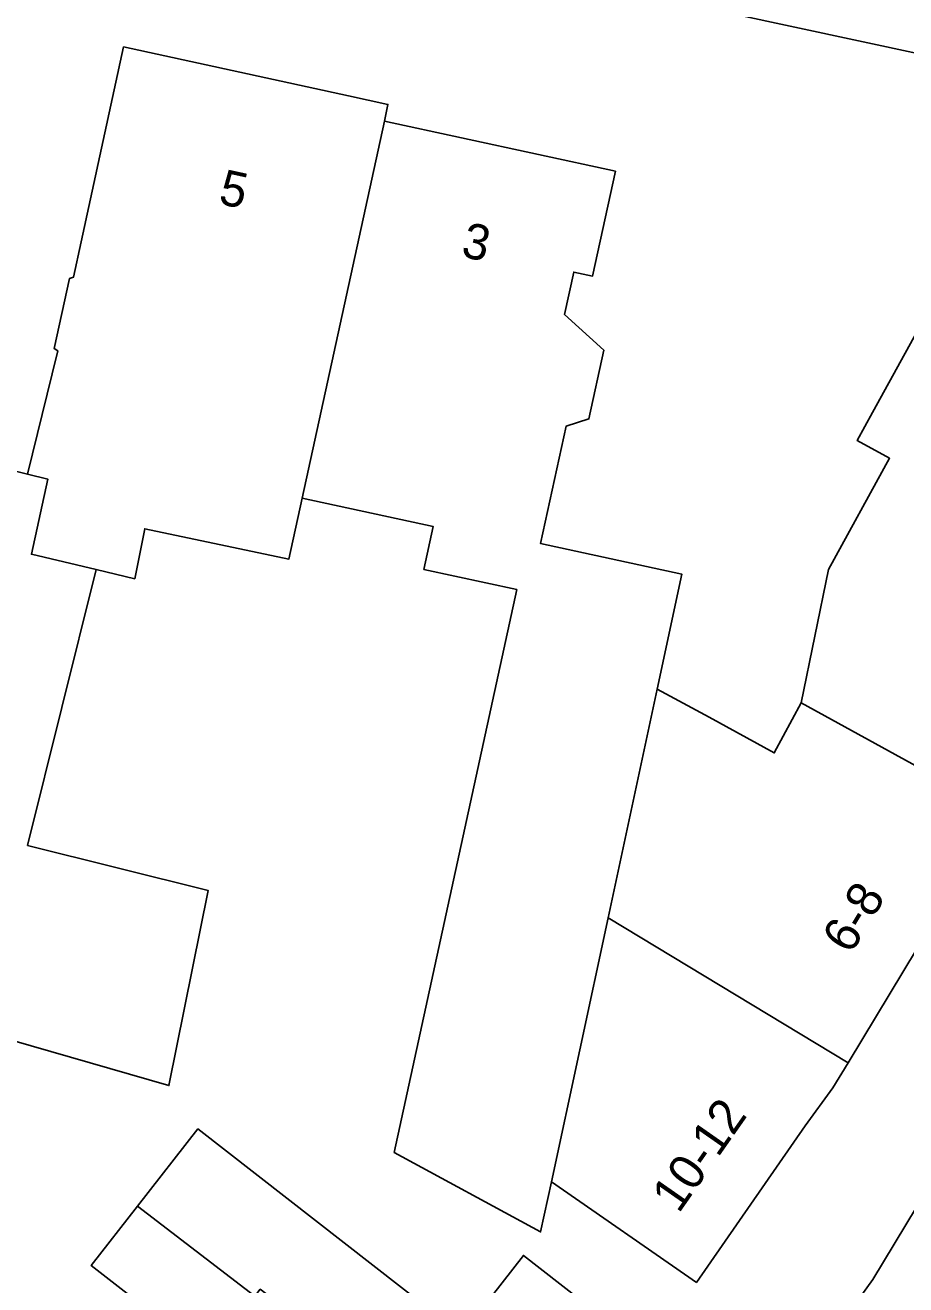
# Model space of a CAD drawing. Extents: x 160023 to 161302, y 384750 to 385707.
# Drawn here: x 160609.43 to 160634.3, y 385294.19 to 385329.79 of the extents above; entities that cross this region are included whole.
import ezdxf

# ---------------------------------------------------------------- set-up
doc = ezdxf.new("R2010")
doc.units = 0
for name, color, linetype in [('IMGEO_Erf', 7, 'Continuous'), ('IMGEO_Pand', 7, 'Continuous'), ('IMGEO_Pand_nummerreeks', 7, 'Continuous'), ('IMGEO_Voetpad_open', 7, 'Continuous')]:
    doc.layers.add(name, color=color, linetype=linetype)

msp = doc.modelspace()

# ---------------------------------------------------------------- linework, layer by layer
at = {"layer": 'IMGEO_Erf'}
for points in [[(160648.878, 385325.926), (160609.984, 385334.289), (160595.313, 385337.293), (160577.45, 385341.176), (160575.101, 385338.587), (160574.043, 385337.42), (160530.106, 385289.633)], [(160606.005, 385317.969), (160609.491, 385317.101), (160610.192, 385319.936), (160610.351, 385320.58), (160610.248, 385320.649), (160610.678, 385322.627), (160610.788, 385322.662), (160611.007, 385323.668), (160612.206, 385329.172), (160618.558, 385327.788), (160619.672, 385327.545), (160619.57, 385327.077), (160626.098, 385325.656), (160625.453, 385322.694), (160624.92, 385322.81), (160624.659, 385321.612), (160625.771, 385320.601), (160625.348, 385318.661), (160624.701, 385318.454), (160623.979, 385315.14), (160627.977, 385314.27), (160627.271, 385311.027), (160628.74, 385310.232), (160630.583, 385309.221), (160631.343, 385310.64), (160632.111, 385314.404), (160633.842, 385317.548), (160632.922, 385318.054), (160633.356, 385318.842), (160635.767, 385323.222)], [(160598.991, 385257.53), (160615.424, 385272.327), (160619.066, 385276.134), (160623.779, 385281.571), (160619.834, 385284.643), (160616.963, 385286.877), (160618.633, 385289.02), (160611.294, 385294.736), (160612.6, 385296.413), (160614.303, 385298.6), (160621.759, 385292.793), (160623.496, 385295.023), (160626.197, 385292.921), (160630.142, 385289.849), (160633.365, 385294.346), (160642.053, 385308.743), (160650.395, 385323.36)], [(160636.942, 385307.559), (160632.667, 385300.47), (160632.238, 385299.758), (160631.452, 385298.682), (160628.383, 385294.263), (160624.294, 385297.105), (160623.982, 385295.689), (160619.849, 385297.935), (160623.312, 385313.838), (160620.689, 385314.409), (160620.952, 385315.616), (160617.249, 385316.422), (160616.874, 385314.698), (160612.802, 385315.558), (160612.519, 385314.142), (160611.433, 385314.401), (160609.493, 385306.609), (160614.591, 385305.339), (160613.488, 385299.823), (160602.854, 385302.887)]]:
    msp.add_lwpolyline(points, dxfattribs=at)
at = {"layer": 'IMGEO_Pand'}
for points in [[(160619.57, 385327.077), (160619.672, 385327.545), (160618.558, 385327.788), (160612.206, 385329.172), (160611.007, 385323.668), (160610.788, 385322.662), (160610.678, 385322.627), (160610.248, 385320.649), (160610.351, 385320.58), (160610.192, 385319.936), (160609.491, 385317.101), (160610.063, 385316.959), (160609.601, 385314.838), (160611.433, 385314.401), (160612.519, 385314.142), (160612.802, 385315.558), (160616.874, 385314.698), (160617.249, 385316.422)], [(160627.271, 385311.027), (160627.977, 385314.27), (160623.979, 385315.14), (160624.701, 385318.454), (160625.348, 385318.661), (160625.771, 385320.601), (160624.659, 385321.612), (160624.92, 385322.81), (160625.453, 385322.694), (160626.098, 385325.656), (160619.57, 385327.077), (160617.249, 385316.422), (160620.952, 385315.616), (160620.689, 385314.409), (160623.312, 385313.838), (160619.849, 385297.935), (160623.982, 385295.689), (160624.294, 385297.105), (160625.888, 385304.558)], [(160643.977, 385318.551), (160636.106, 385323.029), (160635.767, 385323.222), (160633.356, 385318.842), (160632.922, 385318.054), (160633.842, 385317.548), (160632.111, 385314.404), (160631.343, 385310.64), (160636.942, 385307.559), (160638.774, 385310.597), (160640.774, 385314.229), (160641.405, 385313.881)], [(160611.433, 385314.401), (160609.601, 385314.838), (160610.063, 385316.959), (160609.491, 385317.101), (160606.005, 385317.969), (160602.854, 385302.887), (160613.488, 385299.823), (160614.591, 385305.339), (160609.493, 385306.609)], [(160636.942, 385307.559), (160631.343, 385310.64), (160630.583, 385309.221), (160628.74, 385310.232), (160627.271, 385311.027), (160625.888, 385304.558), (160632.667, 385300.47)], [(160632.238, 385299.758), (160632.667, 385300.47), (160625.888, 385304.558), (160624.294, 385297.105), (160628.383, 385294.263), (160631.452, 385298.682)], [(160630.142, 385289.849), (160626.197, 385292.921), (160623.496, 385295.023), (160621.759, 385292.793), (160614.303, 385298.6), (160612.6, 385296.413), (160615.912, 385293.869), (160616.065, 385294.068), (160618.442, 385292.242), (160618.537, 385292.366), (160627.05, 385285.827)], [(160627.05, 385285.827), (160618.537, 385292.366), (160618.442, 385292.242), (160616.065, 385294.068), (160615.912, 385293.869), (160612.6, 385296.413), (160611.294, 385294.736), (160618.633, 385289.02), (160616.963, 385286.877), (160619.834, 385284.643), (160623.779, 385281.571)]]:
    msp.add_lwpolyline(points, close=True, dxfattribs=at)
at = {"layer": 'IMGEO_Voetpad_open'}
for points in [[(160575.792, 385343.815), (160574.598, 385342.503), (160577.45, 385341.176), (160595.313, 385337.293), (160609.984, 385334.289), (160648.878, 385325.926), (160653.866, 385324.991)], [(160650.395, 385323.36), (160642.053, 385308.743), (160633.365, 385294.346), (160630.142, 385289.849), (160627.05, 385285.827), (160623.779, 385281.571), (160619.066, 385276.134), (160615.424, 385272.327), (160598.991, 385257.53), (160596.493, 385260.19), (160596.096, 385260.612), (160584.894, 385250), (160580.696, 385246.023), (160582.299, 385244.921), (160565.754, 385233.349), (160560.534, 385230.323)]]:
    msp.add_lwpolyline(points, dxfattribs=at)

# ---------------------------------------------------------------- texts
at = {"layer": 'IMGEO_Pand_nummerreeks'}
for s, rotation, p in [('5', 347.7158, (160614.854, 385324.747)), ('3', 347.7158, (160621.706, 385323.255)), ('6-8', 58.711, (160632.741, 385303.506)), ('10-12', 55.0211, (160627.881, 385296.185))]:
    msp.add_text(s, height=1, rotation=rotation, dxfattribs=at).set_placement(p)

doc.saveas('drawing.dxf')
